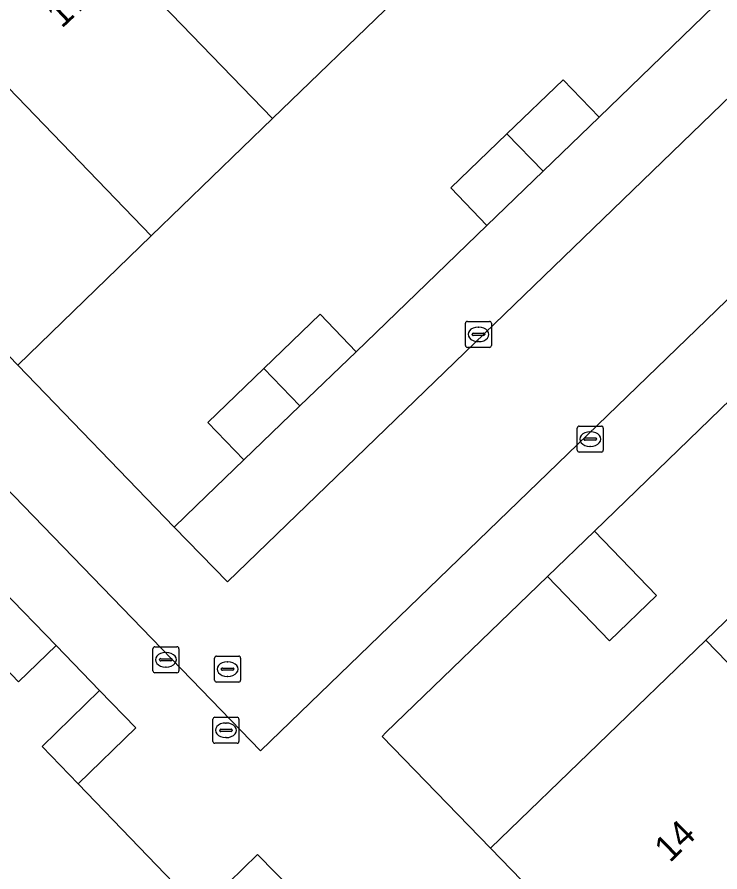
# Model space of a CAD drawing. Extents: x 157445 to 158888, y 383061 to 384688.
# Drawn here: x 158410.6 to 158437.65, y 383998.26 to 384031.14 of the extents above; entities that cross this region are included whole.
import ezdxf

# ---------------------------------------------------------------- set-up
doc = ezdxf.new("R2010")
doc.units = 0
for name, color, linetype in [('IMGEO_Erf', 7, 'Continuous'), ('IMGEO_Kolk', 7, 'Continuous'), ('IMGEO_Muur', 7, 'Continuous'), ('IMGEO_Pand', 7, 'Continuous'), ('IMGEO_Pand_nummerreeks', 7, 'Continuous'), ('IMGEO_Parkeervlak_open', 7, 'Continuous'), ('IMGEO_Rijbaan_lokaal_open', 7, 'Continuous'), ('IMGEO_Rioolput', 7, 'Continuous')]:
    doc.layers.add(name, color=color, linetype=linetype)

msp = doc.modelspace()

# ---------------------------------------------------------------- linework, layer by layer
at = {"layer": 'IMGEO_Erf'}
for points in [[(158425.11, 384031.754), (158420.438, 384027.241), (158415.764, 384022.725), (158410.625, 384017.761), (158416.648, 384011.53), (158417.506, 384012.355), (158419.327, 384014.114), (158417.94, 384015.555), (158420.099, 384017.633), (158422.264, 384019.715), (158423.65, 384018.274), (158428.688, 384023.133), (158427.3, 384024.573), (158429.458, 384026.653), (158431.618, 384028.735), (158433.006, 384027.295), (158439.839, 384033.907)], [(158417.645, 383996.782), (158412.95, 384001.655), (158411.562, 384003.083), (158413.779, 384005.236), (158412.099, 384006.969), (158410.66, 384005.58), (158408.577, 384007.739)]]:
    msp.add_lwpolyline(points, dxfattribs=at)
msp.add_lwpolyline([(158424.801, 384003.625), (158424.649, 384003.476), (158428.824, 383999.177), (158437.119, 384007.184), (158443.054, 384012.913), (158438.881, 384017.224), (158432.831, 384011.375), (158435.219, 384008.898), (158433.405, 384007.15), (158431.018, 384009.627)], close=True, dxfattribs=at)
at = {"layer": 'IMGEO_Kolk'}
for p, q in [((158427.858, 384018.514), (158427.858, 384019.366)), ((158427.933, 384019.44), (158428.785, 384019.44)), ((158428.346, 384019.22), (158428.371, 384019.22)), ((158428.859, 384019.366), (158428.859, 384018.514)), ((158428.117, 384018.934), (158428.117, 384018.946)), ((158428.555, 384018.897), (158428.157, 384018.897)), ((158428.16, 384018.983), (158428.558, 384018.983)), ((158428.601, 384018.946), (158428.601, 384018.934)), ((158428.369, 384018.66), (158428.344, 384018.66)), ((158428.785, 384018.44), (158427.933, 384018.44)), ((158432.164, 384014.486), (158432.164, 384015.338)), ((158432.239, 384015.412), (158433.091, 384015.412)), ((158433.165, 384015.338), (158433.165, 384014.486)), ((158432.423, 384014.906), (158432.423, 384014.918)), ((158432.466, 384014.955), (158432.864, 384014.955)), ((158432.652, 384015.192), (158432.677, 384015.192)), ((158432.907, 384014.918), (158432.907, 384014.906)), ((158432.861, 384014.869), (158432.463, 384014.869)), ((158432.675, 384014.632), (158432.65, 384014.632)), ((158433.091, 384014.412), (158432.239, 384014.412)), ((158415.829, 384005.997), (158415.829, 384006.849)), ((158415.904, 384006.923), (158416.756, 384006.923)), ((158416.317, 384006.703), (158416.342, 384006.703)), ((158416.83, 384006.849), (158416.83, 384005.997)), ((158416.088, 384006.417), (158416.088, 384006.429)), ((158416.526, 384006.38), (158416.128, 384006.38)), ((158416.131, 384006.466), (158416.529, 384006.466)), ((158416.572, 384006.429), (158416.572, 384006.417)), ((158416.34, 384006.143), (158416.315, 384006.143)), ((158416.756, 384005.923), (158415.904, 384005.923))]:
    msp.add_line(p, q, dxfattribs=at)
for points in [[(158427.858, 384018.514), (158427.858, 384019.366)], [(158427.933, 384019.44), (158428.785, 384019.44)], [(158428.859, 384019.366), (158428.859, 384018.514)], [(158428.785, 384018.44), (158427.933, 384018.44)], [(158432.164, 384014.486), (158432.164, 384015.338)], [(158432.239, 384015.412), (158433.091, 384015.412)], [(158433.165, 384015.338), (158433.165, 384014.486)], [(158433.091, 384014.412), (158432.239, 384014.412)], [(158415.829, 384005.997), (158415.829, 384006.849)], [(158415.904, 384006.923), (158416.756, 384006.923)], [(158416.83, 384006.849), (158416.83, 384005.997)], [(158416.756, 384005.923), (158415.904, 384005.923)]]:
    msp.add_lwpolyline(points, dxfattribs=at)
for centre, radius, start, end in [((158427.935, 384019.364), 0.0765, 91.552, 178.448), ((158427.935, 384019.364), 0.0765, 91.552, 178.448), ((158428.783, 384019.364), 0.0765, 1.552, 88.448), ((158428.783, 384019.364), 0.0765, 1.552, 88.448), ((158428.157, 384018.943), 0.0403, 85.8775, 175.7526), ((158428.154, 384018.933), 0.0366, 178.938, 274.7102), ((158428.558, 384018.94), 0.043, 264.8664, 352.4533), ((158428.562, 384018.945), 0.0386, 1.7309, 96.639), ((158427.935, 384018.516), 0.0765, 181.552, 268.448), ((158427.935, 384018.516), 0.0765, 181.552, 268.448), ((158428.783, 384018.516), 0.0765, 271.552, 358.448), ((158428.783, 384018.516), 0.0765, 271.552, 358.448), ((158432.241, 384015.336), 0.0765, 91.552, 178.448), ((158432.241, 384015.336), 0.0765, 91.552, 178.448), ((158433.089, 384015.336), 0.0765, 1.552, 88.448), ((158433.089, 384015.336), 0.0765, 1.552, 88.448), ((158432.463, 384014.915), 0.0403, 85.8775, 175.7526), ((158432.46, 384014.905), 0.0366, 178.938, 274.7102), ((158432.864, 384014.912), 0.043, 264.8664, 352.4533), ((158432.868, 384014.917), 0.0386, 1.7309, 96.639), ((158432.241, 384014.488), 0.0765, 181.552, 268.448), ((158432.241, 384014.488), 0.0765, 181.552, 268.448), ((158433.089, 384014.488), 0.0765, 271.552, 358.448), ((158433.089, 384014.488), 0.0765, 271.552, 358.448), ((158415.906, 384006.847), 0.0765, 91.552, 178.448), ((158415.906, 384006.847), 0.0765, 91.552, 178.448), ((158416.754, 384006.847), 0.0765, 1.552, 88.448), ((158416.754, 384006.847), 0.0765, 1.552, 88.448), ((158416.128, 384006.426), 0.0403, 85.8775, 175.7526), ((158416.125, 384006.416), 0.0366, 178.938, 274.7102), ((158416.529, 384006.423), 0.043, 264.8664, 352.4533), ((158416.533, 384006.428), 0.0386, 1.7309, 96.639), ((158415.906, 384005.999), 0.0765, 181.552, 268.448), ((158415.906, 384005.999), 0.0765, 181.552, 268.448), ((158416.754, 384005.999), 0.0765, 271.552, 358.448), ((158416.754, 384005.999), 0.0765, 271.552, 358.448)]:
    msp.add_arc(centre, radius, start, end, dxfattribs=at)
for centre, major_axis, ratio, start_param, end_param in [((158428.345, 384018.94), (-0.387, 0.002), 0.722429, 4.712389, 7.853982), ((158428.37, 384018.94), (-0.39, 0.002), 0.717154, 1.570796, 4.712389), ((158432.651, 384014.912), (-0.387, 0.002), 0.722429, 4.712389, 7.853982), ((158432.676, 384014.912), (-0.39, 0.002), 0.717154, 1.570796, 4.712389), ((158416.316, 384006.423), (-0.387, 0.002), 0.722429, 4.712389, 7.853982), ((158416.341, 384006.423), (-0.39, 0.002), 0.717154, 1.570796, 4.712389)]:
    msp.add_ellipse(centre, major_axis=major_axis, ratio=ratio, start_param=start_param, end_param=end_param, dxfattribs=at)
at = {"layer": 'IMGEO_Muur'}
for points in [[(158416.648, 384011.53), (158410.625, 384017.761)], [(158417.506, 384012.355), (158416.648, 384011.53)], [(158428.824, 383999.177), (158424.649, 384003.476), (158424.801, 384003.625)]]:
    msp.add_lwpolyline(points, dxfattribs=at)
at = {"layer": 'IMGEO_Pand'}
for points in [[(158420.438, 384027.241), (158425.11, 384031.754), (158417.879, 384039.236), (158417.179, 384039.965), (158413.528, 384036.433), (158414.23, 384035.707), (158413.209, 384034.72), (158414.997, 384032.871)], [(158415.764, 384022.725), (158420.438, 384027.241), (158414.997, 384032.871), (158413.209, 384034.72), (158412.51, 384035.445), (158408.856, 384031.916), (158409.558, 384031.189), (158408.537, 384030.202)], [(158415.764, 384022.725), (158408.537, 384030.202), (158407.838, 384030.929), (158404.184, 384027.397), (158404.871, 384026.664), (158403.857, 384025.68), (158403.566, 384025.983), (158403.107, 384025.543), (158403.216, 384025.426), (158406.965, 384021.547), (158410.625, 384017.761)], [(158429.458, 384026.653), (158430.847, 384025.214), (158433.006, 384027.295), (158431.618, 384028.735)], [(158429.458, 384026.653), (158427.3, 384024.573), (158428.688, 384023.133), (158430.847, 384025.214)], [(158421.488, 384016.194), (158423.65, 384018.274), (158422.264, 384019.715), (158420.099, 384017.633)], [(158441.997, 384002.139), (158443.715, 384003.796), (158444.19, 384003.332), (158446.769, 384005.837), (158446.303, 384006.317), (158448.384, 384008.337), (158448.849, 384007.839), (158449.022, 384008.013), (158448.546, 384008.485), (158449.737, 384009.684), (158440.653, 384018.939), (158438.881, 384017.224), (158443.054, 384012.913), (158437.119, 384007.184)], [(158421.488, 384016.194), (158420.099, 384017.633), (158417.94, 384015.555), (158419.327, 384014.114)], [(158432.831, 384011.375), (158431.018, 384009.627), (158433.405, 384007.15), (158435.219, 384008.898)], [(158408.577, 384007.739), (158410.66, 384005.58), (158412.099, 384006.969), (158410.016, 384009.128)], [(158441.997, 384002.139), (158437.119, 384007.184), (158428.824, 383999.177), (158433.604, 383994.246), (158433.713, 383994.14), (158436.388, 383996.717), (158436.86, 383996.236), (158439.317, 383998.637), (158438.842, 383999.123), (158440.043, 384000.297), (158440.537, 383999.798), (158440.715, 383999.971), (158440.25, 384000.452)], [(158412.95, 384001.655), (158415.166, 384003.808), (158413.779, 384005.236), (158411.562, 384003.083)], [(158417.645, 383996.782), (158419.036, 383995.351), (158421.251, 383997.505), (158419.861, 383998.936)]]:
    msp.add_lwpolyline(points, close=True, dxfattribs=at)
at = {"layer": 'IMGEO_Parkeervlak_open'}
msp.add_lwpolyline([(158469.293, 384058.282), (158467.349, 384060.465), (158466.49, 384059.632), (158464.655, 384057.863), (158462.494, 384055.773), (158460.332, 384053.682), (158455.293, 384048.83), (158453.138, 384046.749), (158450.982, 384044.668), (158448.388, 384042.164), (158445.577, 384039.45), (158444.153, 384038.076), (158441.996, 384035.992), (158439.839, 384033.907), (158433.006, 384027.295), (158430.847, 384025.214), (158428.688, 384023.133), (158423.65, 384018.274), (158421.488, 384016.194), (158419.327, 384014.114), (158417.506, 384012.355), (158416.648, 384011.53), (158418.694, 384009.422)], close=True, dxfattribs=at)
for points in [[(158479.112, 384060.048), (158419.976, 384002.915), (158404.375, 384019.015), (158406.965, 384021.547), (158403.216, 384025.426), (158399.67, 384021.981), (158399.771, 384021.876), (158398.691, 384020.831), (158399.425, 384020.076), (158400.429, 384019.043), (158402.512, 384016.889), (158404.595, 384014.734), (158407.933, 384011.288), (158410.016, 384009.128), (158412.099, 384006.969), (158413.779, 384005.236), (158415.166, 384003.808), (158412.95, 384001.655), (158417.645, 383996.782), (158419.861, 383998.936), (158421.251, 383997.505)], [(158433.604, 383994.246), (158428.824, 383999.177), (158424.649, 384003.476), (158424.801, 384003.625), (158431.018, 384009.627), (158432.831, 384011.375), (158438.881, 384017.224)]]:
    msp.add_lwpolyline(points, dxfattribs=at)
at = {"layer": 'IMGEO_Rijbaan_lokaal_open'}
msp.add_lwpolyline([(158406.965, 384021.547), (158404.375, 384019.015), (158419.976, 384002.915), (158479.112, 384060.048), (158459.19, 384074.698), (158460.819, 384077.025), (158458.642, 384078.621), (158454.103, 384074.155), (158461.248, 384066.709), (158467.349, 384060.465), (158469.293, 384058.282), (158418.694, 384009.422), (158416.648, 384011.53), (158410.625, 384017.761)], close=True, dxfattribs=at)
at = {"layer": 'IMGEO_Rioolput'}
for p, q in [((158418.203, 384005.638), (158418.203, 384006.49)), ((158418.278, 384006.564), (158419.13, 384006.564)), ((158418.691, 384006.344), (158418.716, 384006.344)), ((158419.204, 384006.49), (158419.204, 384005.638)), ((158418.462, 384006.058), (158418.462, 384006.07)), ((158418.9, 384006.021), (158418.502, 384006.021)), ((158418.505, 384006.107), (158418.903, 384006.107)), ((158418.946, 384006.07), (158418.946, 384006.058)), ((158418.714, 384005.784), (158418.689, 384005.784)), ((158419.13, 384005.564), (158418.278, 384005.564)), ((158418.14, 384003.284), (158418.14, 384004.136)), ((158418.215, 384004.21), (158419.067, 384004.21)), ((158419.141, 384004.136), (158419.141, 384003.284)), ((158418.399, 384003.704), (158418.399, 384003.716)), ((158418.442, 384003.753), (158418.84, 384003.753)), ((158418.628, 384003.99), (158418.653, 384003.99)), ((158418.883, 384003.716), (158418.883, 384003.704)), ((158418.837, 384003.667), (158418.439, 384003.667)), ((158418.651, 384003.43), (158418.626, 384003.43)), ((158419.067, 384003.21), (158418.215, 384003.21))]:
    msp.add_line(p, q, dxfattribs=at)
for points in [[(158418.203, 384005.638), (158418.203, 384006.49)], [(158418.278, 384006.564), (158419.13, 384006.564)], [(158419.204, 384006.49), (158419.204, 384005.638)], [(158419.13, 384005.564), (158418.278, 384005.564)], [(158418.14, 384003.284), (158418.14, 384004.136)], [(158418.215, 384004.21), (158419.067, 384004.21)], [(158419.141, 384004.136), (158419.141, 384003.284)], [(158419.067, 384003.21), (158418.215, 384003.21)]]:
    msp.add_lwpolyline(points, dxfattribs=at)
for centre, radius, start, end in [((158418.28, 384006.488), 0.0765, 91.552, 178.448), ((158418.28, 384006.488), 0.0765, 91.552, 178.448), ((158419.128, 384006.488), 0.0765, 1.552, 88.448), ((158419.128, 384006.488), 0.0765, 1.552, 88.448), ((158418.502, 384006.067), 0.0403, 85.8775, 175.7526), ((158418.499, 384006.057), 0.0366, 178.938, 274.7102), ((158418.903, 384006.064), 0.043, 264.8664, 352.4533), ((158418.907, 384006.069), 0.0386, 1.7309, 96.639), ((158418.28, 384005.64), 0.0765, 181.552, 268.448), ((158418.28, 384005.64), 0.0765, 181.552, 268.448), ((158419.128, 384005.64), 0.0765, 271.552, 358.448), ((158419.128, 384005.64), 0.0765, 271.552, 358.448), ((158418.217, 384004.134), 0.0765, 91.552, 178.448), ((158418.217, 384004.134), 0.0765, 91.552, 178.448), ((158419.065, 384004.134), 0.0765, 1.552, 88.448), ((158419.065, 384004.134), 0.0765, 1.552, 88.448), ((158418.439, 384003.713), 0.0403, 85.8775, 175.7526), ((158418.436, 384003.703), 0.0366, 178.938, 274.7102), ((158418.84, 384003.71), 0.043, 264.8664, 352.4533), ((158418.844, 384003.715), 0.0386, 1.7309, 96.639), ((158418.217, 384003.286), 0.0765, 181.552, 268.448), ((158418.217, 384003.286), 0.0765, 181.552, 268.448), ((158419.065, 384003.286), 0.0765, 271.552, 358.448), ((158419.065, 384003.286), 0.0765, 271.552, 358.448)]:
    msp.add_arc(centre, radius, start, end, dxfattribs=at)
for centre, major_axis, ratio, start_param, end_param in [((158418.69, 384006.064), (-0.387, 0.002), 0.722429, 4.712389, 7.853982), ((158418.715, 384006.064), (-0.39, 0.002), 0.717154, 1.570796, 4.712389), ((158418.627, 384003.71), (-0.387, 0.002), 0.722429, 4.712389, 7.853982), ((158418.652, 384003.71), (-0.39, 0.002), 0.717154, 1.570796, 4.712389)]:
    msp.add_ellipse(centre, major_axis=major_axis, ratio=ratio, start_param=start_param, end_param=end_param, dxfattribs=at)

# ---------------------------------------------------------------- texts
at = {"layer": 'IMGEO_Pand_nummerreeks'}
for s, rotation, p in [('17', 43.3955, (158412.321, 384030.687)), ('14', 44.3996, (158435.729, 383998.591))]:
    msp.add_text(s, height=1, rotation=rotation, dxfattribs=at).set_placement(p)

doc.saveas('drawing.dxf')
